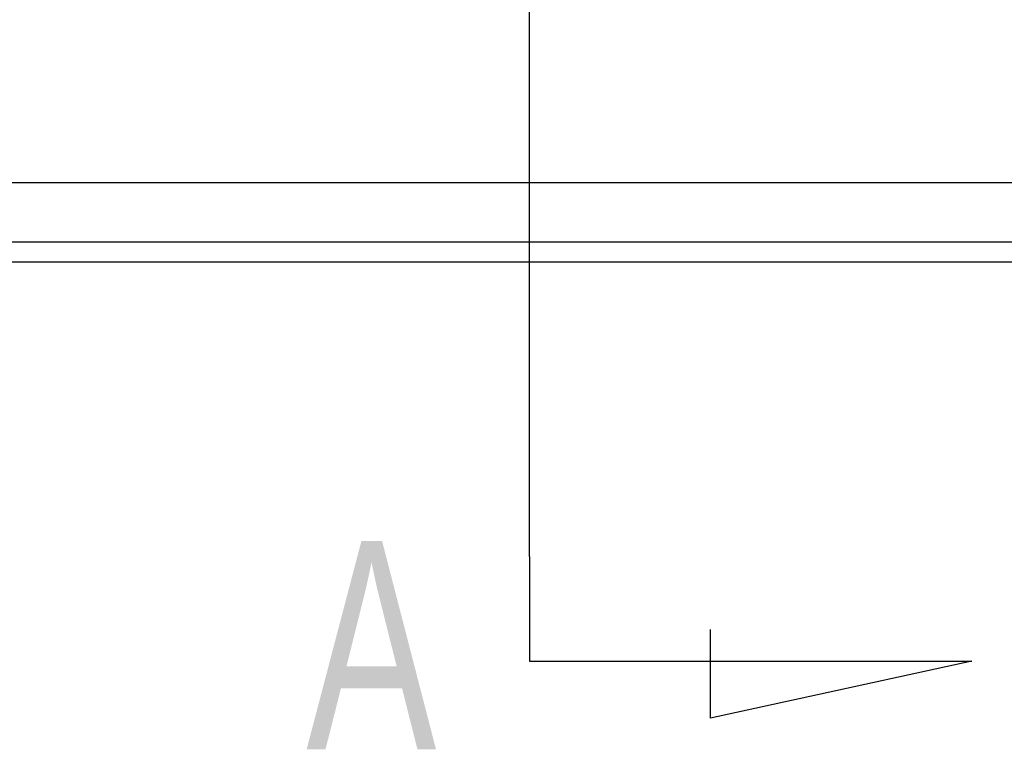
# Model space of a CAD drawing. Header units: millimetres. Extents: x -2774 to 3135, y -1571 to 860.
# Tile 301 of 625: x -2328 to -2303, y 82 to 100. Entities that reach past the tile are written whole.
import ezdxf
from ezdxf.lldxf.tags import DXFTag

# ---------------------------------------------------------------- set-up
doc = ezdxf.new("R2010")
doc.units = ezdxf.units.MM
doc.layers.get('0').update_dxf_attribs({"linetype": 'CONTINUOUS'})
doc.styles.add('CHN', font='txt')
tags = doc.linetypes.add('DASHED', pattern=[25.72, 12.86, -12.86]).pattern_tags.tags
tags[6:7] = [DXFTag(74, 4), DXFTag(75, 0), DXFTag(340, '0'), DXFTag(46, 0.0), DXFTag(50, 0.0), DXFTag(44, 0.0), DXFTag(45, 0.0)]
tags[4:5] = [DXFTag(74, 4), DXFTag(75, 0), DXFTag(340, '0'), DXFTag(46, 0.0), DXFTag(50, 0.0), DXFTag(44, 0.0), DXFTag(45, 0.0)]

msp = doc.modelspace()

# ---------------------------------------------------------------- linework, layer by layer
at = {"color": 0}
for p, q in [((-2315.276, 86.961), (-2315.276, 177.448)), ((-2315.276, 86.961), (-2315.276, 84.325)), ((-2310.716, 82.891), (-2310.716, 85.121)), ((-2315.276, 84.325), (-2304.128, 84.325)), ((-2304.128, 84.325), (-2310.716, 82.891))]:
    msp.add_line(p, q, dxfattribs=at)
at = {"color": 0, "linetype": 'Continuous'}
for p, q in [((-2117.881, 96.38), (-2457.881, 96.38)), ((-2117.881, 94.38), (-2457.881, 94.38))]:
    msp.add_line(p, q, dxfattribs=at)
at = {"color": 0, "linetype": 'DASHED'}
msp.add_line((-2117.881, 94.88), (-2457.881, 94.88), dxfattribs=at)

# ---------------------------------------------------------------- texts
at = {"color": 0, "style": 'CHN', "width": 0.7}
msp.add_text('A', height=5.25, dxfattribs=at).set_placement((-2320.897, 82.102))

doc.saveas('drawing.dxf')
